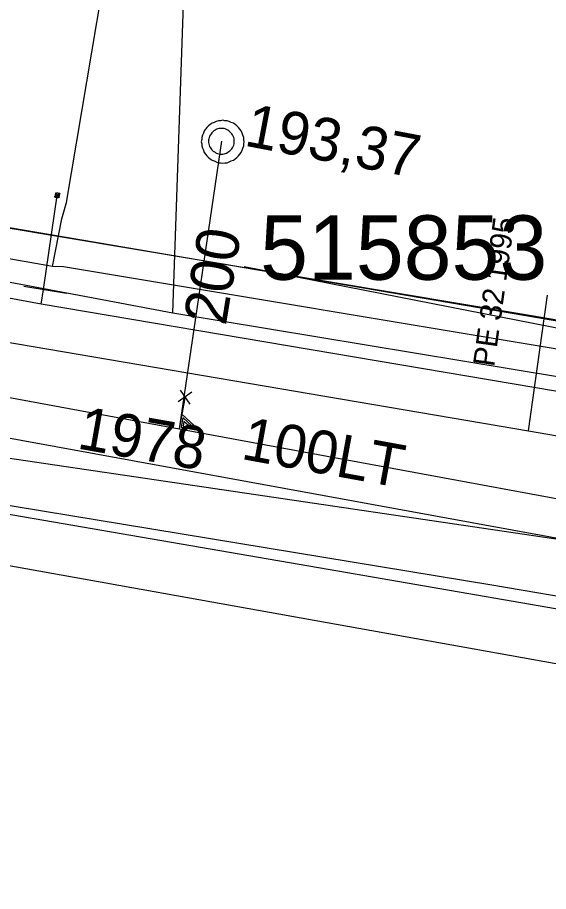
# Model space of a CAD drawing. Extents: x -746464 to -745690, y -1051581 to -1049993.
# Drawn here: x -746199 to -746186.61, y -1050962.99 to -1050942.6 of the extents above; entities that cross this region are included whole.
import ezdxf

# ---------------------------------------------------------------- set-up
doc = ezdxf.new("R2010")
doc.units = 0
for name, color, linetype in [('04_CETIN_neprovozovane', 7, 'Continuous'), ('04_CETIN_NN', 7, 'Continuous'), ('04_CETIN_sdelovaci_podzem', 7, 'Continuous'), ('37_TVNET_sdelovaci_televizni kabely', 7, 'Continuous'), ('45_Eltodo_popisy', 7, 'Continuous'), ('45_Eltodo_vedeni_NN_zemni', 7, 'Continuous'), ('48_Prazs_plynarenska_STL', 7, 'Continuous'), ('48_Prazs_plynarenska_STL_popisy', 7, 'Continuous'), ('51_PVaK_kanal_jednotna_neoverena poloha_pripojka', 7, 'Continuous'), ('51_PVaK_kanal_jednotna_overena poloha_rad', 7, 'Continuous'), ('51_PVaK_kanal_objekty', 7, 'Continuous'), ('51_PVaK_kanal_popisy', 7, 'Continuous'), ('51_PVaK_vodovod_chranicky_objekty', 7, 'Continuous'), ('51_PVaK_vodovod_NEPROVOZUJE PVK_neoverene poloha', 7, 'Continuous'), ('51_PVaK_vodovod_NEPROVOZUJE PVK_overena poloha', 7, 'Continuous'), ('51_PVaK_vodovod_overena poloha_rad', 7, 'Continuous'), ('51_PVaK_vodovod_popisy', 7, 'Continuous'), ('51_PVaK_vodovod_zruseno_overena poloha', 7, 'Continuous'), ('55_PREdi_NN', 7, 'Continuous')]:
    doc.layers.add(name, color=color, linetype=linetype)

msp = doc.modelspace()

# ---------------------------------------------------------------- linework, layer by layer
at = {"layer": '04_CETIN_neprovozovane'}
msp.add_lwpolyline([(-746187.94, -1050955.84), (-746224.75, -1050949.78)], dxfattribs=at)
at = {"layer": '04_CETIN_NN'}
msp.add_lwpolyline([(-746224.34, -1050954.85), (-746223.72, -1050951.46), (-746222.61, -1050950.62), (-746221.43, -1050950.39), (-746208.3, -1050952.71), (-746202.99, -1050953.53), (-746191.53, -1050955.51), (-746178.55, -1050957.75)], dxfattribs=at)
at = {"layer": '04_CETIN_sdelovaci_podzem'}
for points in [[(-746198.18, -1050948.41), (-746197.96, -1050947.3), (-746197.85, -1050946.92), (-746196.43, -1050938.47)], [(-746198.18, -1050948.41), (-746208.47, -1050946.6)], [(-746198.18, -1050948.41), (-746208.47, -1050946.6)], [(-746186.09, -1050950.39), (-746197.92, -1050948.42), (-746198.18, -1050948.41)], [(-746224.34, -1050954.85), (-746223.72, -1050951.46), (-746222.61, -1050950.62), (-746221.43, -1050950.39), (-746208.3, -1050952.71), (-746202.99, -1050953.53), (-746191.53, -1050955.51), (-746178.55, -1050957.75)], [(-746185.47, -1050956.26), (-746187.94, -1050955.84)]]:
    msp.add_lwpolyline(points, dxfattribs=at)
at = {"layer": '37_TVNET_sdelovaci_televizni kabely'}
for points in [[(-746195.372, -1050949.491), (-746179.6, -1050952.103), (-746177.106, -1050928.261)], [(-746222.784, -1050936.331), (-746222.784, -1050944.32), (-746195.372, -1050949.491), (-746194.825, -1050933.514)], [(-746232.142, -1050985.844), (-746225.826, -1050950.607), (-746181.624, -1050958.53), (-746182.711, -1050964.596)]]:
    msp.add_lwpolyline(points, dxfattribs=at)
at = {"layer": '45_Eltodo_vedeni_NN_zemni'}
msp.add_lwpolyline([(-746171.077, -1050952.859), (-746193.71, -1050948.42)], dxfattribs=at)
at = {"layer": '48_Prazs_plynarenska_STL'}
for points in [[(-746223.4, -1050946.22), (-746203.02, -1050949.53), (-746187.08, -1050952.24), (-746178.97, -1050953.64), (-746169.78, -1050955.18), (-746157.4, -1050957.2), (-746140.96, -1050959.93), (-746135.46, -1050960.65)], [(-746186.707, -1050949.574), (-746186.64, -1050949.077)], [(-746187.08, -1050952.24), (-746186.707, -1050949.574)]]:
    msp.add_lwpolyline(points, dxfattribs=at)
at = {"layer": '51_PVaK_kanal_jednotna_neoverena poloha_pripojka'}
msp.add_line((-746194.24, -1050945.49), (-746195.224, -1050952.197), dxfattribs=at)
at = {"layer": '51_PVaK_kanal_jednotna_overena poloha_rad'}
msp.add_lwpolyline([(-746220.71, -1050947.49), (-746206.238, -1050950.163), (-746204.566, -1050950.472), (-746195.224, -1050952.197), (-746185.292, -1050954.031), (-746183.62, -1050954.34)], dxfattribs=at)
at = {"layer": '51_PVaK_kanal_objekty'}
for p, q in [((-746194.93, -1050951.341), (-746195.246, -1050951.565)), ((-746194.97, -1050951.62), (-746195.191, -1050951.297))]:
    msp.add_line(p, q, dxfattribs=at)
for points in [[(-746193.71, -1050945.5), (-746193.72, -1050945.45), (-746193.72, -1050945.4), (-746193.74, -1050945.35), (-746193.76, -1050945.3), (-746193.78, -1050945.25), (-746193.81, -1050945.21), (-746193.84, -1050945.17), (-746193.88, -1050945.13), (-746193.92, -1050945.1), (-746193.96, -1050945.07), (-746194.01, -1050945.05), (-746194.06, -1050945.03), (-746194.11, -1050945.01), (-746194.16, -1050945.01), (-746194.21, -1050945), (-746194.26, -1050945.01), (-746194.31, -1050945.01), (-746194.36, -1050945.03), (-746194.41, -1050945.05), (-746194.46, -1050945.07), (-746194.5, -1050945.1), (-746194.54, -1050945.13), (-746194.58, -1050945.17), (-746194.61, -1050945.21), (-746194.64, -1050945.25), (-746194.66, -1050945.3), (-746194.68, -1050945.35), (-746194.7, -1050945.4), (-746194.7, -1050945.45), (-746194.71, -1050945.5), (-746194.7, -1050945.55), (-746194.7, -1050945.6), (-746194.68, -1050945.65), (-746194.66, -1050945.7), (-746194.64, -1050945.75), (-746194.61, -1050945.79), (-746194.58, -1050945.83), (-746194.54, -1050945.87), (-746194.5, -1050945.9), (-746194.46, -1050945.93), (-746194.41, -1050945.95), (-746194.36, -1050945.97), (-746194.31, -1050945.99), (-746194.26, -1050945.99), (-746194.21, -1050946), (-746194.16, -1050945.99), (-746194.11, -1050945.99), (-746194.06, -1050945.97), (-746194.01, -1050945.95), (-746193.96, -1050945.93), (-746193.92, -1050945.9), (-746193.88, -1050945.87), (-746193.84, -1050945.83), (-746193.81, -1050945.79), (-746193.78, -1050945.75), (-746193.76, -1050945.7), (-746193.74, -1050945.65), (-746193.72, -1050945.6), (-746193.72, -1050945.55), (-746193.71, -1050945.5)], [(-746193.94, -1050945.49), (-746193.94, -1050945.46), (-746193.946, -1050945.43), (-746193.952, -1050945.4), (-746193.964, -1050945.37), (-746193.982, -1050945.34), (-746194, -1050945.316), (-746194.018, -1050945.292), (-746194.042, -1050945.268), (-746194.066, -1050945.25), (-746194.09, -1050945.232), (-746194.12, -1050945.214), (-746194.15, -1050945.202), (-746194.18, -1050945.196), (-746194.21, -1050945.19), (-746194.24, -1050945.19), (-746194.27, -1050945.19), (-746194.3, -1050945.196), (-746194.33, -1050945.202), (-746194.36, -1050945.214), (-746194.39, -1050945.232), (-746194.414, -1050945.25), (-746194.438, -1050945.268), (-746194.462, -1050945.292), (-746194.48, -1050945.316), (-746194.498, -1050945.34), (-746194.516, -1050945.37), (-746194.528, -1050945.4), (-746194.534, -1050945.43), (-746194.54, -1050945.46), (-746194.54, -1050945.49), (-746194.54, -1050945.52), (-746194.534, -1050945.55), (-746194.528, -1050945.58), (-746194.516, -1050945.61), (-746194.498, -1050945.64), (-746194.48, -1050945.664), (-746194.462, -1050945.688), (-746194.438, -1050945.712), (-746194.414, -1050945.73), (-746194.39, -1050945.748), (-746194.36, -1050945.766), (-746194.33, -1050945.778), (-746194.3, -1050945.784), (-746194.27, -1050945.79), (-746194.24, -1050945.79), (-746194.21, -1050945.79), (-746194.18, -1050945.784), (-746194.15, -1050945.778), (-746194.12, -1050945.766), (-746194.09, -1050945.748), (-746194.066, -1050945.73), (-746194.042, -1050945.712), (-746194.018, -1050945.688), (-746194, -1050945.664), (-746193.982, -1050945.64), (-746193.964, -1050945.61), (-746193.952, -1050945.58), (-746193.946, -1050945.55), (-746193.94, -1050945.52), (-746193.94, -1050945.49)], [(-746195.088, -1050951.433), (-746195.229, -1050952.196), (-746194.684, -1050952.297), (-746195.165, -1050951.852)], [(-746195.139, -1050951.936), (-746195.18, -1050952.158), (-746194.832, -1050952.222), (-746195.143, -1050951.935)], [(-746195.114, -1050952.023), (-746195.135, -1050952.134), (-746194.956, -1050952.167), (-746195.118, -1050952.023)]]:
    msp.add_lwpolyline(points, dxfattribs=at)
at = {"layer": '51_PVaK_vodovod_chranicky_objekty'}
for p, q in [((-746198.124, -1050946.792), (-746198.009, -1050946.71)), ((-746198.108, -1050946.694), (-746198.111, -1050946.714)), ((-746198.108, -1050946.694), (-746198.026, -1050946.809)), ((-746198.108, -1050946.694), (-746198.088, -1050946.697)), ((-746198.009, -1050946.71), (-746198.029, -1050946.707)), ((-746198.009, -1050946.71), (-746198.013, -1050946.73)), ((-746198.124, -1050946.792), (-746198.121, -1050946.773)), ((-746198.124, -1050946.792), (-746198.105, -1050946.796)), ((-746198.026, -1050946.809), (-746198.045, -1050946.805)), ((-746198.026, -1050946.809), (-746198.022, -1050946.789)), ((-746197.85, -1050949.038), (-746198.85, -1050948.875))]:
    msp.add_line(p, q, dxfattribs=at)
msp.add_lwpolyline([(-746198.018, -1050946.759), (-746198.017, -1050946.754), (-746198.017, -1050946.749), (-746198.017, -1050946.744), (-746198.018, -1050946.739), (-746198.02, -1050946.733), (-746198.023, -1050946.729), (-746198.025, -1050946.725), (-746198.028, -1050946.72), (-746198.032, -1050946.716), (-746198.035, -1050946.713), (-746198.04, -1050946.709), (-746198.044, -1050946.706), (-746198.049, -1050946.704), (-746198.054, -1050946.703), (-746198.059, -1050946.702), (-746198.064, -1050946.701), (-746198.069, -1050946.701), (-746198.074, -1050946.701), (-746198.079, -1050946.703), (-746198.085, -1050946.705), (-746198.089, -1050946.707), (-746198.093, -1050946.709), (-746198.098, -1050946.713), (-746198.102, -1050946.716), (-746198.105, -1050946.72), (-746198.109, -1050946.724), (-746198.112, -1050946.729), (-746198.114, -1050946.733), (-746198.115, -1050946.738), (-746198.116, -1050946.743), (-746198.117, -1050946.748), (-746198.117, -1050946.753), (-746198.117, -1050946.758), (-746198.115, -1050946.764), (-746198.113, -1050946.769), (-746198.111, -1050946.773), (-746198.109, -1050946.778), (-746198.105, -1050946.782), (-746198.102, -1050946.786), (-746198.098, -1050946.79), (-746198.094, -1050946.793), (-746198.089, -1050946.796), (-746198.085, -1050946.798), (-746198.08, -1050946.8), (-746198.075, -1050946.801), (-746198.07, -1050946.801), (-746198.065, -1050946.801), (-746198.06, -1050946.801), (-746198.055, -1050946.8), (-746198.049, -1050946.798), (-746198.045, -1050946.795), (-746198.04, -1050946.793), (-746198.036, -1050946.79), (-746198.032, -1050946.786), (-746198.028, -1050946.783), (-746198.025, -1050946.778), (-746198.022, -1050946.774), (-746198.02, -1050946.769), (-746198.018, -1050946.764), (-746198.018, -1050946.759)], dxfattribs=at)
at = {"layer": '51_PVaK_vodovod_NEPROVOZUJE PVK_neoverene poloha'}
msp.add_lwpolyline([(-746155.156, -1050956.606), (-746156.283, -1050956.467), (-746181.72, -1050952.118), (-746198.444, -1050949.286), (-746201.26, -1050948.77)], dxfattribs=at)
at = {"layer": '51_PVaK_vodovod_NEPROVOZUJE PVK_overena poloha'}
for p, q in [((-746198.39, -1050948.95), (-746198.068, -1050946.753)), ((-746198.444, -1050949.286), (-746198.39, -1050948.95))]:
    msp.add_line(p, q, dxfattribs=at)
at = {"layer": '51_PVaK_vodovod_overena poloha_rad'}
msp.add_lwpolyline([(-746042.7, -1051019.92), (-746042.94, -1051019.91), (-746043.12, -1051019.91), (-746062.01, -1051019.53), (-746073.53, -1051019.56), (-746091.39, -1051018.74), (-746129.45, -1051017.12), (-746129.85, -1051017.08), (-746132.44, -1051014.95), (-746132.41, -1051014.45), (-746131.88, -1050978.37), (-746130.6, -1050966.48), (-746130.53, -1050965.33), (-746131.39, -1050964.15), (-746150.56, -1050960.82), (-746178.86, -1050955.89), (-746201.61, -1050952.53), (-746201.83, -1050952.49)], dxfattribs=at)
at = {"layer": '51_PVaK_vodovod_zruseno_overena poloha'}
msp.add_lwpolyline([(-746129.55, -1050965.2), (-746136.31, -1050963.9), (-746201.6, -1050951.98)], dxfattribs=at)
at = {"layer": '55_PREdi_NN'}
for points in [[(-746185.318, -1050949.036), (-746185.457, -1050949.85), (-746221.258, -1050943.743), (-746218.566, -1050926.613), (-746217.175, -1050926.831)], [(-746221.26, -1050943.74), (-746202.514, -1050946.953), (-746187.107, -1050949.54), (-746184.174, -1050950.033), (-746166.055, -1050953.183), (-746155.124, -1050955.037)]]:
    msp.add_lwpolyline(points, dxfattribs=at)

# ---------------------------------------------------------------- texts
at = {"layer": '45_Eltodo_popisy'}
msp.add_text('515853', height=1.5, dxfattribs=at).set_placement((-746193.338, -1050948.719))
at = {"layer": '48_Prazs_plynarenska_STL_popisy'}
msp.add_text('PE 32 1995', height=0.5, rotation=82.0354, dxfattribs=at).set_placement((-746187.883, -1050950.762))
at = {"layer": '51_PVaK_kanal_popisy'}
for s, rotation, p in [('193,37', 349.2498, (-746193.733, -1050945.588)), ('200', 80.6541, (-746194.14, -1050949.811))]:
    msp.add_text(s, height=1, rotation=rotation, dxfattribs=at).set_placement(p)
at = {"layer": '51_PVaK_vodovod_popisy'}
for s, rotation, p in [('1978', 349.9791, (-746197.631, -1050952.65)), ('100LT', 349.6533, (-746193.807, -1050952.894))]:
    msp.add_text(s, height=1, rotation=rotation, dxfattribs=at).set_placement(p)

doc.saveas('drawing.dxf')
